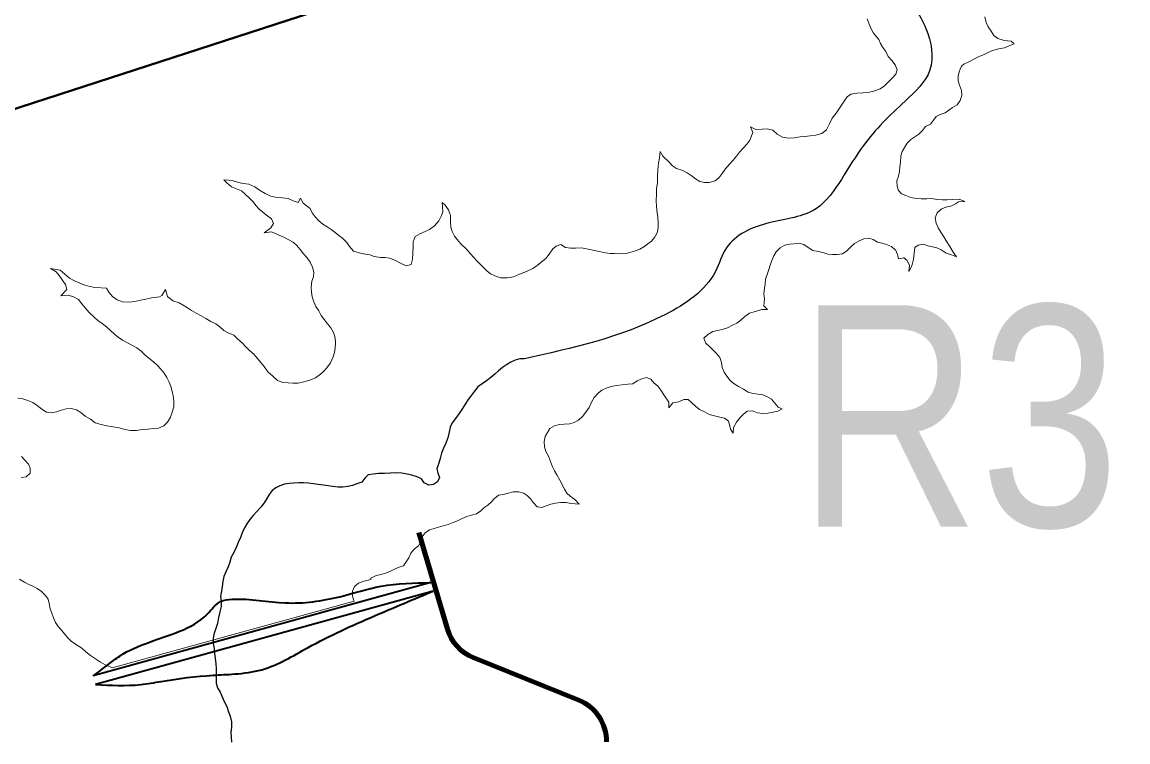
# Model space of a CAD drawing. Extents: x 553962 to 842807, y 8883888 to 9032388.
# Drawn here: x 656788 to 659284, y 8979930 to 8981555 of the extents above; entities that cross this region are included whole.
import ezdxf
from ezdxf.enums import TextEntityAlignment as Align

# ---------------------------------------------------------------- set-up
doc = ezdxf.new("R2010")
doc.units = 0
doc.header["$LTSCALE"] = 160
for name, color, linetype, lineweight in [('15', 7, 'Continuous', 25), ('21', 7, 'Continuous', 25), ('7', 7, 'Continuous', 90), ('8', 7, 'Continuous', 13)]:
    doc.layers.add(name, color=color, linetype=linetype, lineweight=lineweight)

msp = doc.modelspace()

# ---------------------------------------------------------------- linework, layer by layer
at = {"layer": '15', "lineweight": 40}
msp.add_line((636526.5, 8974783.6), (662912, 8983353), dxfattribs=at)
at = {"layer": '21'}
for points in [[(657922.3, 8980794.9), (657921.8, 8980794.9), (657911.3, 8980794.2), (657900.8, 8980791.5), (657891, 8980787), (657881.5, 8980781.3), (657872.3, 8980774.7), (657863.5, 8980767.6), (657855.1, 8980760), (657845.9, 8980752.2), (657836.4, 8980744.9), (657826.4, 8980737.9), (657817.2, 8980731), (657809.7, 8980721.8), (657802.7, 8980712.6), (657794.9, 8980702.6), (657787.9, 8980692), (657781.1, 8980680.5), (657773.9, 8980670.2), (657766.1, 8980659.6), (657758.9, 8980650.3), (657754.4, 8980640.1), (657752.4, 8980628.9), (657749.1, 8980616.2), (657745, 8980604.2), (657739.7, 8980592.7), (657734.9, 8980581.3), (657731.5, 8980569.4), (657728.6, 8980559), (657724.4, 8980546.9), (657726.4, 8980536.5), (657730, 8980527), (657725.7, 8980516.9), (657716.9, 8980511.2), (657706, 8980509.3), (657695.7, 8980514.7), (657689.6, 8980523.4), (657679.6, 8980528.3), (657667.6, 8980531.7), (657657.6, 8980534.5), (657645.4, 8980536.4), (657632.6, 8980537.1), (657619.1, 8980536.5), (657606, 8980535.4), (657593, 8980535.4), (657580.8, 8980534.3), (657569.5, 8980532.5), (657561.7, 8980525.3), (657555.2, 8980516), (657544.1, 8980512.3), (657534, 8980509), (657523.5, 8980506.1), (657512.3, 8980504.9), (657501.8, 8980504.8), (657488.9, 8980506.1), (657479.1, 8980508.1), (657468.7, 8980509.5), (657456.9, 8980511), (657445.8, 8980512.4), (657435, 8980513.7), (657423.7, 8980514.8), (657412.9, 8980515), (657401.2, 8980514.2), (657391, 8980513.2), (657380.7, 8980511.9)], [(657380.7, 8980511.9), (657370, 8980508), (657361, 8980503.4), (657353, 8980497.1), (657346.2, 8980488.3), (657340.6, 8980479.4), (657334.7, 8980469.5), (657327.4, 8980459.5), (657318.5, 8980450), (657309.5, 8980440.7), (657302.2, 8980431.6), (657295.9, 8980422.2), (657290.6, 8980412.8), (657285.1, 8980402), (657281, 8980391), (657276.2, 8980379.9), (657271.8, 8980368.4), (657266.3, 8980357.7), (657260, 8980346.8), (657257.2, 8980335.7), (657253.7, 8980325.2), (657248.3, 8980313.7), (657243.6, 8980303.2), (657241.1, 8980292.2), (657240.2, 8980280.9), (657238.5, 8980269.9), (657236, 8980258.7), (657237.7, 8980247.8), (657237.6, 8980235.7), (657234.6, 8980223.4), (657231.6, 8980210.6), (657229.3, 8980197.2), (657224.7, 8980183.8), (657221.5, 8980175.1), (657219.5, 8980163.7), (657219.5, 8980151.9), (657221.5, 8980140.7)], [(657221.5, 8980140.7), (657222.8, 8980129.8), (657224.3, 8980118.8), (657225.3, 8980105.8), (657226.1, 8980095.4), (657226.7, 8980084.7), (657226.6, 8980074.6), (657226.5, 8980062.5), (657229.7, 8980051.9), (657235.5, 8980042.5), (657240, 8980031.7), (657244.1, 8980021), (657250.4, 8980009.7), (657254.2, 8979997.7), (657257.8, 8979988.2), (657260.8, 8979975.5), (657261, 8979963), (657259.8, 8979952.1), (657260, 8979941.5), (657261, 8979929)]]:
    msp.add_lwpolyline(points, dxfattribs=at)
msp.add_spline([(658367.7, 8982630.8), (658393.5, 8982614.2), (658429.4, 8982573.5), (658470.1, 8982525.1), (658488.8, 8982479.8), (658476.3, 8982426.6), (658465.4, 8982382.8), (658482.6, 8982351.6), (658513.8, 8982300), (658537.2, 8982226.5), (658573.2, 8982162.4), (658604.4, 8982109.3), (658632.5, 8982065.5), (658656, 8982020.2), (658657.5, 8981970.2), (658654.4, 8981918.6), (658652.8, 8981820.1), (658648.2, 8981746.8), (658663.8, 8981701.4), (658724.7, 8981663.9), (658771.6, 8981624.8), (658827.8, 8981540.4), (658837.2, 8981446.6), (658781, 8981376.3), (658687.2, 8981276.2), (658637.2, 8981199.7), (658581, 8981134), (658473.2, 8981101.2), (658377.9, 8981044.9), (658352.9, 8980991.8), (658240.4, 8980894.8), (657921.8, 8980794.9)], degree=3, dxfattribs=at)
at = {"layer": '7'}
for p, q in [((657683.9, 8980402.3), (657748.2, 8980184.7)), ((657806.6, 8980120.3), (658044.6, 8980024.1))]:
    msp.add_line(p, q, dxfattribs=at)
for centre, start, end in [((657844.1, 8980213), 196.4625, 247.9925), ((658007.1, 8979931.4), 359.1579, 67.9925)]:
    msp.add_arc(centre, 100, start, end, dxfattribs=at)
at = {"layer": '8', "lineweight": 35}
for p, q in [((657710.6, 8980289.5), (656949, 8980078.7)), ((657715.9, 8980270.2), (656954.3, 8980059.4))]:
    msp.add_line(p, q, dxfattribs=at)
at = {"layer": '8'}
msp.add_line((657537.6, 8980247.9), (656992, 8980097), dxfattribs=at)
for points in [[(658758.6, 8981458), (658750.9, 8981468), (658743, 8981477.2), (658737.3, 8981488.3), (658730.9, 8981497.2), (658725.7, 8981506.3), (658721.7, 8981515.5), (658709.4, 8981529.7), (658704.7, 8981539.1), (658699.8, 8981549.7), (658695.7, 8981562)], [(658960.8, 8981566.2), (658963.8, 8981553.4), (658968.5, 8981543.9), (658975.2, 8981534.4), (658981.4, 8981524.7), (658990.6, 8981517.9), (659002.5, 8981513.5), (659012.3, 8981512.2), (659020.2, 8981511.3), (659026.8, 8981505.5), (659016.2, 8981501.1), (659005, 8981496.6), (658992.8, 8981494.6), (658978.4, 8981490.7), (658968.8, 8981486), (658959.1, 8981481.8), (658949.5, 8981477.6), (658940.3, 8981472.9), (658923.7, 8981464.4), (658913.7, 8981460), (658908.2, 8981455.4), (658905.1, 8981448.3), (658903.3, 8981442.2), (658901, 8981432.4), (658900.6, 8981422), (658903.7, 8981412.5), (658908.2, 8981400.4), (658909.1, 8981388.7), (658905.6, 8981377.3), (658898.6, 8981368.1), (658888.1, 8981362.1), (658879.8, 8981356.1), (658871.8, 8981350.1), (658860.1, 8981345.9), (658851, 8981341.7), (658845.4, 8981332.9), (658838.1, 8981324.3), (658826.8, 8981318.6), (658820.3, 8981309.9), (658812.3, 8981302), (658803.1, 8981295.9), (658794.3, 8981289.9), (658785.6, 8981281.1), (658779.5, 8981271.4), (658774.4, 8981262.2), (658771.1, 8981251.9), (658770.3, 8981238.5), (658768.9, 8981227.9), (658768.3, 8981217.2), (658765.8, 8981207), (658762.4, 8981196.6), (658763, 8981184.2), (658766, 8981174.7), (658773.2, 8981167.2), (658783, 8981163), (658793.7, 8981158.7), (658805.7, 8981156.6), (658817.6, 8981156), (658829.9, 8981155.7), (658841.1, 8981156.5), (658852.3, 8981154.4), (658864.5, 8981153.8), (658876.2, 8981153.8), (658888.4, 8981154.1), (658903.1, 8981155.3), (658915.7, 8981149.3), (658901.7, 8981149.1), (658895.1, 8981144.4), (658884, 8981139.3), (658873.2, 8981136.7), (658862.8, 8981132.5), (658853.6, 8981124.4), (658849.2, 8981112.7), (658850.8, 8981100.6), (658855.8, 8981090.5), (658861.6, 8981080.7), (658868.2, 8981069.8), (658875.3, 8981059), (658882.2, 8981047.9), (658889.3, 8981035.5), (658896.8, 8981025.1), (658885.9, 8981029.1), (658873.4, 8981033.4), (658862.5, 8981040.3), (658852.6, 8981045.1), (658842.8, 8981047.7), (658832.5, 8981049.8), (658822.5, 8981053.1), (658810.7, 8981051.3), (658802.9, 8981046.2)], [(657923.1, 8980990.2), (657931.1, 8980993.8), (657940.9, 8980998.7), (657950.7, 8981005.2), (657959.4, 8981012), (657971, 8981022), (657979.2, 8981033), (657985.8, 8981042.6), (657993.8, 8981049.1), (658003.8, 8981052.3), (658014.5, 8981045.6), (658026.8, 8981044.7), (658037.1, 8981044.7), (658051, 8981044.8), (658065.6, 8981042.4), (658080.4, 8981039.2), (658090.8, 8981037.1), (658104.8, 8981033.5), (658115.2, 8981032.6), (658125.4, 8981032.5), (658140.6, 8981031.6), (658151.6, 8981032.6), (658161.9, 8981035), (658172.3, 8981038.5), (658182.1, 8981042), (658191.5, 8981047), (658200.7, 8981053.8), (658209, 8981060.3), (658215.7, 8981068.7), (658221.3, 8981079.1), (658223.8, 8981090.2), (658224, 8981101.9), (658223.3, 8981113.4), (658221.9, 8981124), (658220.2, 8981138.4), (658219.5, 8981152.2), (658219.7, 8981165.2), (658219.9, 8981178.3), (658222.2, 8981192.3), (658222.4, 8981206.8), (658222.8, 8981221.4), (658224.5, 8981236), (658226.8, 8981248.2), (658228.4, 8981262.3), (658234.7, 8981251.7), (658248.3, 8981238.5), (658255.8, 8981230.5), (658265.1, 8981224.1), (658279.8, 8981219.4), (658289.4, 8981214.7), (658298.6, 8981208.7), (658308, 8981200.8), (658317.8, 8981195.1), (658328.4, 8981192.3), (658339.1, 8981192.7), (658352.3, 8981196), (658361.2, 8981203.8), (658368.3, 8981212.6), (658375.3, 8981222.5), (658384.8, 8981234.1), (658392.9, 8981242.6), (658400.3, 8981251.8), (658407.6, 8981261.2), (658415.6, 8981270.2), (658423.7, 8981279.2), (658430.8, 8981287.8), (658437.6, 8981305.7), (658432, 8981318.5), (658444.4, 8981312.5), (658458.4, 8981313.3), (658469.9, 8981313.5), (658482.2, 8981311), (658492.3, 8981302), (658504.2, 8981295.2), (658517.8, 8981292.7), (658531.6, 8981293.7), (658544.3, 8981295.3), (658554.7, 8981296.1), (658567.1, 8981297.6), (658579.8, 8981299.2), (658593.3, 8981303.3), (658603.9, 8981311.8), (658610.6, 8981324.6), (658616.5, 8981337.6), (658625.4, 8981349.3), (658631.6, 8981358), (658637.7, 8981367.2), (658643.2, 8981375.8), (658650.3, 8981385.6), (658658.8, 8981391.8), (658672.3, 8981394.5), (658686.4, 8981395.3), (658700.4, 8981396.5), (658713, 8981399.7), (658724.7, 8981404.1), (658734.9, 8981411.1), (658743.4, 8981419.6), (658752, 8981427.7), (658760.3, 8981436.9), (658763.1, 8981447.2), (658758.6, 8981458)], [(657416.3, 8981041.2), (657408.4, 8981050.4), (657399.8, 8981058.1), (657390.1, 8981063.4), (657380.4, 8981068.6), (657370.2, 8981072.7), (657351.5, 8981081.4), (657334.9, 8981079.2), (657349.9, 8981090.2), (657356, 8981099.8), (657351.6, 8981110.7), (657340.1, 8981118.8), (657331.9, 8981125.3), (657323.1, 8981132.6), (657316.2, 8981140.3), (657309.6, 8981148.6), (657302.3, 8981156.4), (657291.8, 8981166), (657283.4, 8981173.5), (657272, 8981178.5), (657261, 8981183.1), (657250.4, 8981191.8), (657243.6, 8981198.7), (657254.9, 8981197.8), (657265.1, 8981196.4), (657276.6, 8981192.3), (657287.1, 8981190), (657299.9, 8981189.1), (657313.7, 8981183.1), (657324.3, 8981175.2), (657337.1, 8981167.9), (657349.7, 8981161.8), (657363.2, 8981158.5), (657375.6, 8981158), (657388.8, 8981156.8), (657399.9, 8981151.5), (657411.2, 8981147.1), (657416.9, 8981157.2), (657422.6, 8981146), (657438.6, 8981133.7), (657443.3, 8981124), (657450, 8981114.7), (657458, 8981106.1), (657467.2, 8981098.5), (657476.8, 8981092.2), (657485.9, 8981086.8), (657494.8, 8981079.9), (657503.3, 8981073.3), (657511.2, 8981066.6), (657521.6, 8981057), (657527, 8981047.8), (657536.3, 8981037.5), (657549, 8981033.6), (657558.9, 8981031.7), (657573.2, 8981029.1), (657583, 8981025.8), (657597.5, 8981023.3), (657607.6, 8981023.2), (657617.8, 8981021.8), (657630.9, 8981016.8), (657643.6, 8981009.9), (657655.2, 8981004.3), (657666.1, 8981007.3), (657669.5, 8981019.6), (657670.3, 8981033.3), (657671.1, 8981047.6), (657671, 8981058.8), (657675.5, 8981070.7), (657685.7, 8981076.7), (657698.3, 8981081.8), (657707.5, 8981086.2), (657718.9, 8981094.7), (657728.7, 8981106), (657734.6, 8981118.1), (657737.8, 8981126.5), (657736.9, 8981137.1), (657736.5, 8981147.1), (657743.3, 8981141.6), (657750.7, 8981131.1), (657754.9, 8981117.8), (657755.2, 8981103.4), (657756.2, 8981091.8), (657758.8, 8981081.9), (657764.2, 8981071.4), (657773.1, 8981060.1), (657780, 8981052.5), (657790.3, 8981042.7), (657800.2, 8981031.9), (657807.5, 8981023.5), (657814.7, 8981015.8), (657821.9, 8981008.4), (657829.4, 8981000.9), (657837.2, 8980993.1), (657845.2, 8980986.7), (657858.7, 8980980.2), (657868.5, 8980977.6), (657883.1, 8980977), (657897.1, 8980979.8), (657910.8, 8980985.7), (657920.9, 8980989.2), (657923.1, 8980990.2)], [(658802.9, 8981046.2), (658799.8, 8981019.5), (658796.4, 8981004.3), (658789.4, 8980991.3), (658791.3, 8981006.3), (658785.3, 8981017), (658778.3, 8981022.6), (658766.5, 8981019.9), (658764.5, 8981027.1), (658763.8, 8981029.8), (658759.1, 8981040.5), (658758.7, 8981040.8), (658750.3, 8981047.8), (658739.4, 8981052.7), (658729.5, 8981055.8), (658718.5, 8981058.2), (658708.7, 8981064.1), (658698.9, 8981066.6), (658687.9, 8981065.5), (658677.7, 8981060.8), (658667, 8981054.6), (658659.2, 8981047.9), (658649.7, 8981038.4), (658639.8, 8981031.6), (658628.1, 8981029.7), (658617, 8981029.9), (658606.8, 8981031), (658595.2, 8981034.7), (658585.2, 8981036.6), (658572.7, 8981039.1), (658562.3, 8981045.6), (658552.4, 8981052.9), (658541.1, 8981055.5), (658530.3, 8981053.8), (658520, 8981053.1), (658509.3, 8981051.2), (658499, 8981044.8), (658490, 8981035.9), (658484.6, 8981026.9), (658480.3, 8981016.6), (658476.4, 8981006.3), (658473.8, 8980996.4), (658470.3, 8980986.9), (658466.2, 8980974.6), (658465.3, 8980963.9), (658463.4, 8980954), (658462.4, 8980941.2), (658463.4, 8980929.4), (658462.1, 8980913.8), (658470.9, 8980905.6), (658458.1, 8980905.6), (658440.2, 8980900.8), (658429.6, 8980897.8), (658419.1, 8980890.2)], [(656988.1, 8980858.8), (656978.6, 8980866.5), (656969.2, 8980874), (656959.4, 8980881.4), (656950.9, 8980888.5), (656939.8, 8980898.8), (656930.4, 8980909.3), (656923.6, 8980918.5), (656915.6, 8980928.2), (656904.1, 8980934.8), (656892.2, 8980937.9), (656875.6, 8980936.7), (656889.2, 8980951.3), (656886.2, 8980962), (656878.8, 8980972.6), (656872.2, 8980982.8), (656865.3, 8980991), (656852.8, 8980998.8), (656874, 8980994.3), (656885.1, 8980986), (656895.1, 8980976.9), (656908.4, 8980969.8), (656918.5, 8980965.4), (656928, 8980961.3), (656938.3, 8980958.6), (656952.7, 8980955.6), (656966.5, 8980955.1), (656978.7, 8980954.3), (656984.1, 8980944.9), (656992.2, 8980935), (657003.1, 8980927.9), (657015.3, 8980922.9), (657029.8, 8980922.8), (657042.6, 8980923.8), (657055.8, 8980926.9), (657067.8, 8980929.2), (657080.4, 8980932.6), (657098.7, 8980934.2), (657103.8, 8980937.8), (657111.7, 8980950.7), (657116.7, 8980934.9), (657128.9, 8980925.3), (657142.7, 8980920.7), (657151.9, 8980915.5), (657161.7, 8980909.6), (657171, 8980903.4), (657181, 8980897.3), (657192.4, 8980891.7), (657203.2, 8980885.6), (657214.2, 8980878.6), (657225.9, 8980873.4), (657234.8, 8980866.7), (657243.8, 8980858.7), (657253.3, 8980853.6), (657266, 8980847.9), (657275.4, 8980838.8), (657285.2, 8980830.7), (657293.5, 8980821.8), (657302.3, 8980812.9), (657311.5, 8980805), (657319.2, 8980795.8), (657327.2, 8980786.3), (657334.8, 8980777), (657343.3, 8980765.2), (657353.9, 8980755.2), (657364.5, 8980745.8), (657376.5, 8980741.3), (657388.6, 8980740.7), (657399.3, 8980739.6), (657411.1, 8980739.7), (657424.4, 8980742.4), (657437.5, 8980746.2), (657450.3, 8980752), (657461.7, 8980759.9), (657469.2, 8980766.8), (657476.1, 8980774.3), (657484.7, 8980785.3), (657490.2, 8980799), (657493.2, 8980808.8), (657495.1, 8980819.6), (657496, 8980830.7), (657494.7, 8980842.3), (657491.5, 8980853.8), (657485.5, 8980864.2), (657477.8, 8980873.2), (657470.5, 8980882.5), (657463.6, 8980892.7), (657458, 8980902.7), (657451.5, 8980912.8), (657446.8, 8980923.4), (657443.3, 8980934.3), (657441.2, 8980944.9), (657441, 8980955.2), (657442.6, 8980969.7), (657445.9, 8980979.6), (657446.8, 8980990.2), (657443.6, 8981001.6), (657438.2, 8981012.6), (657431.6, 8981022.5), (657423.3, 8981031.6), (657416.3, 8981041.2)], [(658419.1, 8980890.2), (658410.3, 8980882), (658401.3, 8980875.1), (658391.3, 8980870.4), (658380.6, 8980864.2), (658368.2, 8980860.9), (658357.5, 8980858.8), (658347.2, 8980856.3), (658335.9, 8980849.6), (658327.2, 8980840.9), (658331.6, 8980829.9), (658339.6, 8980822.7), (658347.1, 8980815), (658355.4, 8980806.7), (658362.8, 8980797.9), (658366.6, 8980786), (658368.6, 8980775.1), (658372.8, 8980764.7), (658378.5, 8980755.2), (658386.2, 8980745.9), (658395, 8980737.8), (658404.8, 8980732.2), (658416.2, 8980725.8), (658426.9, 8980719.5), (658438.1, 8980716.6), (658449.5, 8980715.1), (658459.8, 8980713), (658469.3, 8980709.6), (658479.9, 8980703.7), (658487.1, 8980694.2), (658494.4, 8980685.6), (658503.9, 8980681.7), (658493.8, 8980676.7), (658483.3, 8980674.3), (658471.2, 8980672.2), (658459, 8980671.5), (658447.6, 8980672.9)], [(656778.9, 8980705.6), (656790.4, 8980704.2), (656801.6, 8980700.6), (656812.7, 8980696.1), (656822.8, 8980689), (656833.3, 8980680.7), (656843.6, 8980674.5), (656855.1, 8980672.5), (656866.1, 8980675), (656876.8, 8980678.8), (656888, 8980681.9), (656898.9, 8980682.4), (656910.9, 8980679.4), (656921.1, 8980673.1), (656930.9, 8980665.3), (656942.5, 8980658.2), (656953, 8980650.4), (656966.5, 8980646.3), (656979.8, 8980643.2), (656993.6, 8980640.8), (657007.1, 8980638.8), (657020, 8980635.4), (657033.3, 8980632.5), (657046.3, 8980633), (657060, 8980634.9), (657072.2, 8980636), (657084.7, 8980637.3), (657096.3, 8980638.1), (657108, 8980643.1), (657116.7, 8980651.5), (657123.2, 8980663.1), (657128.1, 8980676.2), (657130.5, 8980686.3), (657131.2, 8980696.6), (657129.8, 8980707.1), (657128.2, 8980717.5), (657124.2, 8980732.1), (657120, 8980742.2), (657115.4, 8980752.2), (657109.3, 8980762), (657101.5, 8980771.1), (657093.8, 8980779.6), (657084.7, 8980787.9), (657074.7, 8980796), (657065.1, 8980803.5), (657056.8, 8980811.7), (657047.4, 8980819.1), (657037.6, 8980824.3), (657024.8, 8980831.3), (657015, 8980836.9), (657005.5, 8980843.1), (656996.9, 8980850.3), (656988.1, 8980858.8)], [(658447.6, 8980672.9), (658436.4, 8980677.4), (658424.6, 8980676.4), (658415.8, 8980669.1), (658408.1, 8980661.1), (658400.7, 8980651.7), (658393.8, 8980639.5), (658393.4, 8980627.1), (658386.8, 8980635.5), (658385.4, 8980643.2), (658382.5, 8980654), (658373.3, 8980660.5), (658362.9, 8980663), (658350.7, 8980665.7), (658338.9, 8980668.7), (658328, 8980674.7), (658317.3, 8980680.2), (658308.3, 8980687.5), (658299.3, 8980696.2), (658291.7, 8980702.4), (658281.6, 8980702.8), (658270.6, 8980697.8), (658257.1, 8980694.9), (658248.2, 8980683.6), (658247.6, 8980696.6), (658236.5, 8980713.6), (658230.1, 8980723.5), (658222.7, 8980733.1), (658213.9, 8980740.3), (658207.1, 8980748.6), (658197.4, 8980752.3), (658187, 8980749.7), (658176.7, 8980744.6), (658166.6, 8980738.4), (658155.6, 8980737.2), (658142.7, 8980735.9), (658130, 8980734.2), (658117.7, 8980732.2), (658106.8, 8980728.7), (658096.8, 8980723.6), (658088.1, 8980717.2), (658079.7, 8980707.4), (658073.5, 8980696.5), (658067.8, 8980684.9), (658060.7, 8980674.1), (658053.2, 8980664.4), (658044.3, 8980656.3), (658034.3, 8980650.5), (658024.2, 8980647.5), (658011.7, 8980647.1), (658000.8, 8980646.3), (657989.7, 8980643), (657979.7, 8980637.5), (657973.9, 8980628.4), (657968.8, 8980619.2), (657966.7, 8980607.8), (657967.5, 8980596.1), (657970.1, 8980585.2), (657976, 8980574.5), (657980.9, 8980563), (657985.7, 8980550.6), (657990, 8980541.4), (657994.9, 8980532.6), (658001.9, 8980521), (658011.4, 8980501.8)], [(656786.6, 8980526.5), (656797.3, 8980528.5), (656806.3, 8980536.6), (656806.5, 8980547.4), (656802.7, 8980556.9), (656794.4, 8980566.1), (656787.4, 8980573.9)], [(657921.1, 8980490.5), (657919.8, 8980491.3), (657908.6, 8980494.5), (657896.4, 8980494.4), (657886.3, 8980491.7), (657873.8, 8980488.6), (657863.7, 8980486.5), (657854.2, 8980479.5), (657847.2, 8980471), (657839.2, 8980463.9), (657830.6, 8980458.3), (657823.6, 8980451.1), (657813.6, 8980444.7), (657802.5, 8980441.3), (657791.8, 8980438.8), (657781.3, 8980434.1), (657771.1, 8980429.1), (657761.2, 8980424.8), (657749.8, 8980420.6), (657738.7, 8980417.6), (657728.3, 8980414.8), (657718, 8980411.8), (657708.1, 8980408.9), (657697.9, 8980401.8), (657691.6, 8980393), (657688.4, 8980382.9), (657683, 8980372.2), (657673.4, 8980364.8), (657665.9, 8980356.1), (657661.5, 8980345.7), (657655.3, 8980336.4), (657649.3, 8980327.5), (657639.1, 8980324.4), (657628.7, 8980319.9), (657618.1, 8980314.6), (657608.5, 8980310.7), (657598.5, 8980307.6), (657587.5, 8980305.2), (657575.7, 8980299.6), (657575.2, 8980296.6), (657557.6, 8980291.9), (657547.4, 8980288.2), (657538.9, 8980281), (657533.9, 8980270.4), (657534, 8980259), (657537.3, 8980248.8), (657537.6, 8980247.9)], [(658011.4, 8980501.8), (658012.2, 8980500.1), (658017.5, 8980491.5), (658025.4, 8980484.6), (658036.1, 8980477.1), (658045.8, 8980466.8), (658036.2, 8980467.3), (658025.7, 8980468.2), (658016, 8980470.1), (658004.2, 8980470.4), (657992.5, 8980469.1), (657981.7, 8980466.8), (657970.9, 8980462.9), (657961.2, 8980459.1), (657950.5, 8980460.5), (657942.7, 8980469.4), (657935.5, 8980478.5), (657928.5, 8980486.1), (657921.1, 8980490.5)], [(656883.9, 8980173.6), (656877.1, 8980182.2), (656870.1, 8980190), (656864, 8980199.6), (656859.2, 8980209.9), (656855.3, 8980220.8), (656852.1, 8980230.1), (656849.7, 8980242.5), (656847.4, 8980252.3), (656841.4, 8980260.6), (656832.5, 8980269.7), (656822.8, 8980276), (656813, 8980281.4), (656803.6, 8980285.3), (656793.5, 8980290.3), (656782.8, 8980297.5)], [(656992, 8980097), (656988.3, 8980098.9), (656976.1, 8980104.2), (656965.1, 8980110.2), (656954.3, 8980117.1), (656942.7, 8980124.7), (656932.6, 8980133.4), (656922.9, 8980141.6), (656911.5, 8980149.3), (656899.5, 8980157), (656891, 8980165.2), (656883.9, 8980173.6)]]:
    msp.add_lwpolyline(points, dxfattribs=at)
at = {"layer": '8', "lineweight": 35}
for points in [[(656949, 8980078.7), (656982.2, 8980104.1), (657008.7, 8980123.6), (657144, 8980179.5), (657206.8, 8980218.6), (657236.1, 8980246.5), (657262.6, 8980252), (657382.6, 8980243.7), (657505.3, 8980257.6), (657598.8, 8980281.3), (657710.6, 8980289.5)], [(656954.3, 8980059.4), (657056.1, 8980059.4), (657102.2, 8980066.4), (657219.3, 8980080.4), (657268.2, 8980083.2), (657329.5, 8980092.9), (657434.2, 8980143.2), (657583.4, 8980214.4), (657715.9, 8980270.2)]]:
    msp.add_spline(points, degree=3, dxfattribs=at)

# ---------------------------------------------------------------- texts
at = {"layer": '8', "width": 0.85}
msp.add_text('R3', height=500, dxfattribs=at).set_placement((658902.1, 8980415.6), align=Align.CENTER)

doc.saveas('drawing.dxf')
